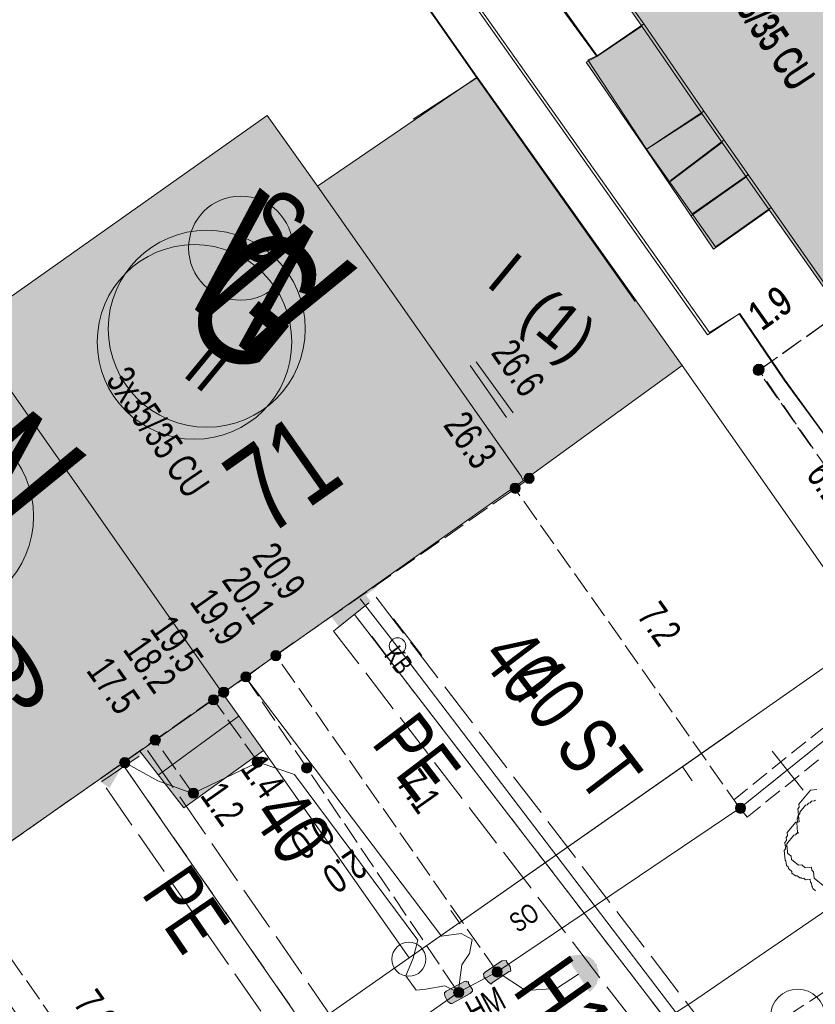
# Model space of a CAD drawing. Header units: metres. Extents: x -740 to 758, y -633 to 854.
# Tile 740 of 1056: x 336 to 350, y -71 to -53. Entities that reach past the tile are written whole.
import ezdxf

# ---------------------------------------------------------------- set-up
doc = ezdxf.new("R2010")
doc.units = ezdxf.units.M
doc.header["$MEASUREMENT"] = 0
for name, pattern in [('333_125', [0.4576, 0.3328, -0.1248]), ('333_333', [0.6656, 0.3328, -0.3328]), ('416_125', [0.5408, 0.416, -0.1248]), ('416_416', [0.832, 0.416, -0.416]), ('832_208', [1.04, 0.832, -0.208])]:
    doc.linetypes.add(name, pattern=pattern)
for name, color, linetype in [('Gas.LOVION', 7, 'Continuous'), ('Gis.LOVION', 7, 'Continuous'), ('Grundkarte.LOVION', 7, 'Continuous'), ('Grundkarte_Text.LOVION', 7, 'Continuous'), ('Strom.LOVION', 7, 'Continuous'), ('StromBemass.LOVION', 7, 'Continuous'), ('Wasser.LOVION', 7, 'Continuous')]:
    doc.layers.add(name, color=color, linetype=linetype)
doc.styles.add('ERSTELLTER_STIL_1', font='arial.ttf')

msp = doc.modelspace()

# ---------------------------------------------------------------- hatches: boundary and pattern name
at = {"layer": 'Gas.LOVION', "linetype": 'Continuous', "lineweight": 13}
msp.add_hatch(color=7, dxfattribs=at).paths.add_polyline_path([(341.784, -63.872), (342.391, -63.429), (342.154, -63.127), (341.564, -63.584)])
at = {"layer": 'Grundkarte.LOVION', "linetype": 'Continuous', "lineweight": 18}
for color, points in [(9, [(345.432, -50.491), (347.255, -53.12), (348.358, -54.727), (349.595, -56.497), (350.935, -58.406), (358.023, -53.516), (352.488, -45.574)]), (9, [(345.44, -50.481), (347.29, -53.078), (348.393, -54.684), (349.63, -56.455), (350.969, -58.364), (355.783, -54.996), (348.037, -48.631)]), (254, [(348.358, -54.727), (347.255, -53.12), (346.423, -53.674), (346.227, -53.782), (347.329, -55.389)]), (254, [(348.358, -54.727), (347.255, -53.12), (346.423, -53.674), (346.227, -53.782), (347.329, -55.389)]), (254, [(348.393, -54.684), (347.29, -53.078), (346.431, -53.665), (346.261, -53.74), (347.338, -55.379)]), (254, [(348.393, -54.684), (347.29, -53.078), (346.431, -53.665), (346.261, -53.74), (347.338, -55.379)]), (254, [(345.03, -61.397), (345.067, -61.482), (347.993, -59.364), (344.223, -54.058), (341.286, -56.059)]), (254, [(343.049, -54.832), (347.13, -58.186), (344.215, -54.068)]), (254, [(349.63, -56.455), (348.393, -54.684), (347.338, -55.379), (348.607, -57.176)]), (9, [(340.361, -54.76), (334.832, -58.67), (339.539, -65.392), (345.067, -61.482), (345.03, -61.397), (341.286, -56.059)]), (254, [(349.595, -56.497), (348.358, -54.727), (347.329, -55.389), (348.572, -57.218)]), (9, [(329.494, -62.414), (334.227, -69.104), (338.017, -66.457), (339.539, -65.392), (334.832, -58.67)]), (254, [(340.291, -66.442), (339.539, -65.392), (338.017, -66.457), (338.828, -67.501)])]:
    msp.add_hatch(color=color, dxfattribs=at).paths.add_polyline_path(points)
at = {"layer": 'Strom.LOVION', "linetype": 'Continuous', "lineweight": 13}
for points in [[(339.541, -65.422), (340.381, -64.793), (340.244, -64.599), (339.404, -65.228)], [(337.462, -67.132), (337.994, -66.223), (337.791, -66.11), (337.288, -67.016)], [(345.881, -70.255), (346.282, -70.881), (346.311, -70.878), (346.43, -70.733), (346.427, -70.704), (346.454, -70.672), (346.451, -70.642), (346.464, -70.626), (346.447, -70.451), (346.431, -70.438), (346.425, -70.379), (346.377, -70.339), (346.374, -70.31), (346.294, -70.244), (346.264, -70.247), (346.232, -70.22), (346.203, -70.223), (346.171, -70.197), (345.936, -70.22), (345.91, -70.252)], [(344.507, -70.714), (344.812, -70.507), (344.841, -70.504), (344.833, -70.416), (344.765, -70.334), (344.763, -70.305), (344.675, -70.314), (344.37, -70.521), (344.343, -70.553), (344.349, -70.611), (344.432, -70.707), (344.481, -70.746)], [(343.761, -71.098), (344.098, -70.917), (344.138, -70.869), (344.135, -70.839), (344.065, -70.728), (344.062, -70.699), (344.033, -70.702), (344.017, -70.688), (343.988, -70.691), (343.651, -70.872), (343.624, -70.904), (343.63, -70.963), (343.684, -71.061), (343.732, -71.1)]]:
    msp.add_hatch(color=7, dxfattribs=at).paths.add_polyline_path(points)
at = {"layer": 'StromBemass.LOVION', "linetype": 'Continuous', "lineweight": 13}
for points in [[(349.464, -59.505), (349.471, -59.496), (349.476, -59.485), (349.481, -59.475), (349.483, -59.463), (349.485, -59.452), (349.485, -59.44), (349.483, -59.428), (349.48, -59.417), (349.476, -59.406), (349.47, -59.396), (349.463, -59.386), (349.455, -59.378), (349.446, -59.37), (349.436, -59.364), (349.426, -59.359), (349.415, -59.356), (349.403, -59.354), (349.392, -59.353), (349.38, -59.354), (349.368, -59.356), (349.357, -59.36), (349.347, -59.365), (349.337, -59.371), (349.328, -59.378), (349.32, -59.387), (349.313, -59.396), (349.307, -59.407), (349.303, -59.418), (349.3, -59.429), (349.299, -59.44), (349.299, -59.452), (349.3, -59.464), (349.303, -59.475), (349.308, -59.486), (349.313, -59.496), (349.32, -59.506), (349.328, -59.514), (349.337, -59.522), (349.347, -59.528), (349.358, -59.533), (349.369, -59.536), (349.38, -59.539), (349.392, -59.539), (349.404, -59.538), (349.415, -59.536), (349.426, -59.533), (349.437, -59.528), (349.447, -59.521), (349.456, -59.514)], [(349.466, -59.509), (349.472, -59.5), (349.478, -59.489), (349.482, -59.478), (349.485, -59.467), (349.487, -59.455), (349.487, -59.444), (349.485, -59.432), (349.482, -59.421), (349.478, -59.41), (349.472, -59.4), (349.465, -59.39), (349.457, -59.382), (349.448, -59.374), (349.438, -59.368), (349.428, -59.363), (349.416, -59.36), (349.405, -59.357), (349.393, -59.357), (349.382, -59.357), (349.37, -59.36), (349.359, -59.363), (349.348, -59.368), (349.339, -59.375), (349.33, -59.382), (349.322, -59.391), (349.315, -59.4), (349.309, -59.41), (349.305, -59.421), (349.302, -59.433), (349.301, -59.444), (349.301, -59.456), (349.302, -59.468), (349.305, -59.479), (349.309, -59.49), (349.315, -59.5), (349.322, -59.51), (349.33, -59.518), (349.339, -59.525), (349.349, -59.532), (349.36, -59.537), (349.371, -59.54), (349.382, -59.542), (349.394, -59.543), (349.406, -59.542), (349.417, -59.54), (349.428, -59.536), (349.439, -59.531), (349.449, -59.525), (349.458, -59.518)], [(349.48, -59.497), (349.487, -59.488), (349.493, -59.477), (349.497, -59.466), (349.5, -59.454), (349.502, -59.442), (349.502, -59.43), (349.5, -59.418), (349.497, -59.407), (349.493, -59.396), (349.487, -59.385), (349.48, -59.375), (349.472, -59.367), (349.462, -59.359), (349.452, -59.353), (349.441, -59.348), (349.43, -59.344), (349.418, -59.342), (349.406, -59.341), (349.394, -59.342), (349.382, -59.344), (349.371, -59.348), (349.36, -59.353), (349.35, -59.359), (349.341, -59.367), (349.332, -59.376), (349.325, -59.386), (349.32, -59.396), (349.315, -59.407), (349.312, -59.419), (349.311, -59.431), (349.311, -59.443), (349.312, -59.455), (349.315, -59.466), (349.32, -59.478), (349.326, -59.488), (349.333, -59.498), (349.341, -59.507), (349.35, -59.514), (349.36, -59.521), (349.371, -59.526), (349.383, -59.529), (349.395, -59.532), (349.407, -59.532), (349.419, -59.531), (349.43, -59.529), (349.442, -59.525), (349.453, -59.52), (349.463, -59.514), (349.472, -59.506)], [(349.481, -59.494), (349.488, -59.484), (349.494, -59.473), (349.498, -59.462), (349.501, -59.451), (349.503, -59.439), (349.503, -59.427), (349.501, -59.415), (349.498, -59.403), (349.494, -59.392), (349.488, -59.381), (349.481, -59.372), (349.472, -59.363), (349.463, -59.355), (349.453, -59.349), (349.442, -59.344), (349.431, -59.34), (349.419, -59.338), (349.407, -59.337), (349.395, -59.338), (349.383, -59.34), (349.372, -59.344), (349.361, -59.349), (349.351, -59.356), (349.341, -59.363), (349.333, -59.372), (349.326, -59.382), (349.32, -59.392), (349.316, -59.404), (349.313, -59.415), (349.312, -59.427), (349.312, -59.439), (349.313, -59.451), (349.316, -59.463), (349.321, -59.474), (349.326, -59.484), (349.334, -59.494), (349.342, -59.503), (349.351, -59.51), (349.361, -59.517), (349.372, -59.522), (349.384, -59.526), (349.395, -59.528), (349.407, -59.529), (349.419, -59.528), (349.431, -59.526), (349.443, -59.522), (349.453, -59.517), (349.464, -59.51), (349.473, -59.502)], [(345.251, -61.496), (345.257, -61.487), (345.263, -61.476), (345.267, -61.465), (345.27, -61.454), (345.272, -61.442), (345.272, -61.43), (345.27, -61.419), (345.267, -61.407), (345.263, -61.396), (345.257, -61.386), (345.25, -61.377), (345.242, -61.368), (345.233, -61.361), (345.223, -61.354), (345.212, -61.349), (345.201, -61.346), (345.19, -61.344), (345.178, -61.343), (345.166, -61.344), (345.155, -61.346), (345.143, -61.35), (345.133, -61.355), (345.123, -61.361), (345.114, -61.369), (345.106, -61.377), (345.099, -61.387), (345.093, -61.397), (345.089, -61.408), (345.086, -61.419), (345.085, -61.431), (345.085, -61.443), (345.086, -61.455), (345.089, -61.466), (345.093, -61.477), (345.099, -61.487), (345.106, -61.497), (345.114, -61.505), (345.123, -61.513), (345.133, -61.519), (345.144, -61.524), (345.155, -61.528), (345.167, -61.53), (345.178, -61.53), (345.19, -61.53), (345.202, -61.527), (345.213, -61.524), (345.224, -61.519), (345.233, -61.512), (345.243, -61.505)], [(344.994, -61.678), (345.001, -61.669), (345.007, -61.658), (345.011, -61.647), (345.014, -61.636), (345.016, -61.624), (345.016, -61.612), (345.014, -61.601), (345.011, -61.589), (345.007, -61.578), (345.001, -61.568), (344.994, -61.558), (344.986, -61.55), (344.977, -61.542), (344.967, -61.536), (344.956, -61.531), (344.945, -61.527), (344.933, -61.525), (344.922, -61.525), (344.91, -61.525), (344.898, -61.528), (344.887, -61.531), (344.876, -61.536), (344.866, -61.543), (344.857, -61.55), (344.849, -61.559), (344.842, -61.568), (344.837, -61.579), (344.832, -61.59), (344.83, -61.601), (344.828, -61.613), (344.828, -61.625), (344.83, -61.636), (344.833, -61.648), (344.837, -61.659), (344.843, -61.669), (344.85, -61.679), (344.858, -61.687), (344.867, -61.695), (344.877, -61.701), (344.888, -61.706), (344.899, -61.71), (344.91, -61.712), (344.922, -61.712), (344.934, -61.712), (344.946, -61.709), (344.957, -61.706), (344.967, -61.701), (344.977, -61.694), (344.986, -61.687)], [(340.593, -64.758), (340.6, -64.749), (340.606, -64.738), (340.61, -64.727), (340.613, -64.716), (340.614, -64.704), (340.614, -64.692), (340.613, -64.681), (340.61, -64.669), (340.605, -64.658), (340.6, -64.648), (340.593, -64.639), (340.585, -64.63), (340.576, -64.623), (340.566, -64.616), (340.555, -64.611), (340.544, -64.608), (340.532, -64.606), (340.52, -64.605), (340.509, -64.606), (340.497, -64.608), (340.486, -64.612), (340.475, -64.617), (340.465, -64.623), (340.456, -64.63), (340.448, -64.639), (340.441, -64.649), (340.436, -64.659), (340.431, -64.67), (340.429, -64.681), (340.427, -64.693), (340.427, -64.705), (340.429, -64.716), (340.432, -64.728), (340.436, -64.739), (340.442, -64.749), (340.449, -64.759), (340.457, -64.767), (340.466, -64.775), (340.476, -64.781), (340.487, -64.786), (340.498, -64.79), (340.509, -64.792), (340.521, -64.792), (340.533, -64.792), (340.544, -64.789), (340.556, -64.786), (340.566, -64.781), (340.576, -64.774), (340.585, -64.767)], [(340.043, -65.144), (340.05, -65.135), (340.056, -65.125), (340.06, -65.114), (340.063, -65.103), (340.064, -65.091), (340.064, -65.08), (340.063, -65.068), (340.06, -65.057), (340.055, -65.046), (340.05, -65.036), (340.043, -65.027), (340.035, -65.019), (340.026, -65.011), (340.016, -65.005), (340.006, -65), (339.995, -64.997), (339.984, -64.995), (339.972, -64.994), (339.96, -64.995), (339.949, -64.997), (339.938, -65), (339.928, -65.005), (339.918, -65.012), (339.909, -65.019), (339.901, -65.027), (339.894, -65.037), (339.889, -65.047), (339.885, -65.058), (339.882, -65.069), (339.88, -65.08), (339.88, -65.092), (339.882, -65.103), (339.885, -65.115), (339.889, -65.125), (339.895, -65.135), (339.902, -65.145), (339.91, -65.153), (339.918, -65.16), (339.928, -65.167), (339.939, -65.172), (339.95, -65.175), (339.961, -65.177), (339.973, -65.178), (339.984, -65.177), (339.995, -65.175), (340.006, -65.171), (340.017, -65.166), (340.027, -65.16), (340.035, -65.153)], [(340.043, -65.144), (340.05, -65.135), (340.056, -65.125), (340.06, -65.114), (340.063, -65.103), (340.064, -65.091), (340.064, -65.08), (340.063, -65.068), (340.06, -65.057), (340.055, -65.046), (340.05, -65.036), (340.043, -65.027), (340.035, -65.019), (340.026, -65.011), (340.016, -65.005), (340.006, -65), (339.995, -64.997), (339.984, -64.995), (339.972, -64.994), (339.96, -64.995), (339.949, -64.997), (339.938, -65), (339.928, -65.005), (339.918, -65.012), (339.909, -65.019), (339.901, -65.027), (339.894, -65.037), (339.889, -65.047), (339.885, -65.058), (339.882, -65.069), (339.88, -65.08), (339.88, -65.092), (339.882, -65.103), (339.885, -65.115), (339.889, -65.125), (339.895, -65.135), (339.902, -65.145), (339.91, -65.153), (339.918, -65.16), (339.928, -65.167), (339.939, -65.172), (339.95, -65.175), (339.961, -65.177), (339.973, -65.178), (339.984, -65.177), (339.995, -65.175), (340.006, -65.171), (340.017, -65.166), (340.027, -65.16), (340.035, -65.153)], [(340.042, -65.148), (340.049, -65.139), (340.055, -65.128), (340.059, -65.118), (340.062, -65.107), (340.063, -65.095), (340.063, -65.084), (340.062, -65.072), (340.059, -65.061), (340.055, -65.05), (340.049, -65.04), (340.042, -65.031), (340.034, -65.022), (340.025, -65.015), (340.015, -65.009), (340.005, -65.004), (339.994, -65), (339.983, -64.998), (339.971, -64.998), (339.96, -64.998), (339.948, -65.001), (339.937, -65.004), (339.927, -65.009), (339.917, -65.015), (339.908, -65.023), (339.9, -65.031), (339.894, -65.041), (339.888, -65.051), (339.884, -65.061), (339.881, -65.073), (339.88, -65.084), (339.88, -65.096), (339.881, -65.107), (339.884, -65.118), (339.888, -65.129), (339.894, -65.139), (339.901, -65.148), (339.909, -65.157), (339.918, -65.164), (339.927, -65.17), (339.938, -65.175), (339.949, -65.179), (339.96, -65.181), (339.972, -65.182), (339.983, -65.181), (339.995, -65.179), (340.006, -65.175), (340.016, -65.17), (340.026, -65.164), (340.035, -65.156)], [(339.635, -65.433), (339.642, -65.423), (339.648, -65.413), (339.652, -65.402), (339.655, -65.39), (339.656, -65.378), (339.656, -65.366), (339.655, -65.355), (339.652, -65.343), (339.648, -65.332), (339.642, -65.322), (339.635, -65.312), (339.627, -65.304), (339.618, -65.296), (339.608, -65.29), (339.597, -65.285), (339.586, -65.281), (339.574, -65.279), (339.562, -65.278), (339.55, -65.279), (339.539, -65.281), (339.527, -65.285), (339.517, -65.29), (339.507, -65.297), (339.498, -65.304), (339.49, -65.313), (339.483, -65.322), (339.477, -65.333), (339.473, -65.344), (339.47, -65.355), (339.468, -65.367), (339.468, -65.379), (339.47, -65.391), (339.473, -65.402), (339.477, -65.413), (339.483, -65.423), (339.49, -65.433), (339.498, -65.442), (339.507, -65.449), (339.517, -65.455), (339.528, -65.46), (339.539, -65.464), (339.551, -65.466), (339.563, -65.467), (339.574, -65.466), (339.586, -65.464), (339.597, -65.46), (339.608, -65.455), (339.618, -65.449), (339.627, -65.441)], [(339.635, -65.433), (339.642, -65.423), (339.648, -65.413), (339.652, -65.402), (339.655, -65.39), (339.656, -65.378), (339.656, -65.366), (339.655, -65.355), (339.652, -65.343), (339.648, -65.332), (339.642, -65.322), (339.635, -65.312), (339.627, -65.304), (339.618, -65.296), (339.608, -65.29), (339.597, -65.285), (339.586, -65.281), (339.574, -65.279), (339.562, -65.278), (339.55, -65.279), (339.539, -65.281), (339.527, -65.285), (339.517, -65.29), (339.507, -65.297), (339.498, -65.304), (339.49, -65.313), (339.483, -65.322), (339.477, -65.333), (339.473, -65.344), (339.47, -65.355), (339.468, -65.367), (339.468, -65.379), (339.47, -65.391), (339.473, -65.402), (339.477, -65.413), (339.483, -65.423), (339.49, -65.433), (339.498, -65.442), (339.507, -65.449), (339.517, -65.455), (339.528, -65.46), (339.539, -65.464), (339.551, -65.466), (339.563, -65.467), (339.574, -65.466), (339.586, -65.464), (339.597, -65.46), (339.608, -65.455), (339.618, -65.449), (339.627, -65.441)], [(339.447, -65.57), (339.453, -65.56), (339.459, -65.55), (339.463, -65.539), (339.466, -65.528), (339.468, -65.516), (339.468, -65.505), (339.466, -65.493), (339.463, -65.482), (339.459, -65.471), (339.453, -65.461), (339.446, -65.451), (339.438, -65.443), (339.429, -65.436), (339.419, -65.429), (339.409, -65.424), (339.398, -65.421), (339.386, -65.419), (339.375, -65.418), (339.363, -65.419), (339.352, -65.421), (339.34, -65.425), (339.33, -65.43), (339.32, -65.436), (339.311, -65.443), (339.303, -65.452), (339.296, -65.461), (339.291, -65.472), (339.286, -65.482), (339.284, -65.494), (339.282, -65.505), (339.282, -65.517), (339.284, -65.529), (339.287, -65.54), (339.291, -65.551), (339.297, -65.561), (339.304, -65.57), (339.312, -65.579), (339.321, -65.586), (339.33, -65.592), (339.341, -65.597), (339.352, -65.601), (339.364, -65.603), (339.375, -65.604), (339.387, -65.603), (339.398, -65.601), (339.409, -65.597), (339.42, -65.592), (339.43, -65.586), (339.439, -65.578)], [(338.375, -66.311), (338.382, -66.302), (338.388, -66.291), (338.392, -66.28), (338.395, -66.268), (338.397, -66.257), (338.397, -66.245), (338.395, -66.233), (338.392, -66.221), (338.388, -66.21), (338.382, -66.2), (338.375, -66.19), (338.367, -66.181), (338.358, -66.174), (338.347, -66.167), (338.337, -66.162), (338.325, -66.159), (338.314, -66.156), (338.302, -66.156), (338.29, -66.157), (338.278, -66.159), (338.267, -66.163), (338.256, -66.168), (338.246, -66.174), (338.237, -66.182), (338.228, -66.191), (338.221, -66.2), (338.216, -66.211), (338.211, -66.222), (338.208, -66.233), (338.207, -66.245), (338.207, -66.257), (338.209, -66.269), (338.212, -66.281), (338.216, -66.292), (338.222, -66.302), (338.229, -66.312), (338.237, -66.32), (338.246, -66.328), (338.256, -66.334), (338.267, -66.339), (338.279, -66.343), (338.29, -66.345), (338.302, -66.346), (338.314, -66.345), (338.326, -66.343), (338.337, -66.339), (338.348, -66.334), (338.358, -66.328), (338.367, -66.32)], [(337.814, -66.727), (337.821, -66.718), (337.827, -66.708), (337.831, -66.697), (337.834, -66.685), (337.836, -66.673), (337.836, -66.662), (337.834, -66.65), (337.831, -66.638), (337.827, -66.627), (337.821, -66.617), (337.814, -66.608), (337.806, -66.599), (337.797, -66.591), (337.787, -66.585), (337.776, -66.58), (337.765, -66.577), (337.753, -66.574), (337.741, -66.574), (337.73, -66.574), (337.718, -66.577), (337.707, -66.58), (337.696, -66.585), (337.686, -66.592), (337.677, -66.599), (337.669, -66.608), (337.662, -66.618), (337.656, -66.628), (337.652, -66.639), (337.649, -66.65), (337.648, -66.662), (337.648, -66.674), (337.649, -66.686), (337.652, -66.697), (337.657, -66.708), (337.662, -66.718), (337.669, -66.728), (337.677, -66.737), (337.687, -66.744), (337.697, -66.75), (337.707, -66.755), (337.719, -66.759), (337.73, -66.761), (337.742, -66.762), (337.754, -66.761), (337.765, -66.759), (337.777, -66.755), (337.787, -66.75), (337.797, -66.744), (337.806, -66.736)], [(337.814, -66.727), (337.821, -66.718), (337.827, -66.708), (337.831, -66.697), (337.834, -66.685), (337.836, -66.673), (337.836, -66.662), (337.834, -66.65), (337.831, -66.638), (337.827, -66.627), (337.821, -66.617), (337.814, -66.608), (337.806, -66.599), (337.797, -66.591), (337.787, -66.585), (337.776, -66.58), (337.765, -66.577), (337.753, -66.574), (337.741, -66.574), (337.73, -66.574), (337.718, -66.577), (337.707, -66.58), (337.696, -66.585), (337.686, -66.592), (337.677, -66.599), (337.669, -66.608), (337.662, -66.618), (337.656, -66.628), (337.652, -66.639), (337.649, -66.65), (337.648, -66.662), (337.648, -66.674), (337.649, -66.686), (337.652, -66.697), (337.657, -66.708), (337.662, -66.718), (337.669, -66.728), (337.677, -66.737), (337.687, -66.744), (337.697, -66.75), (337.707, -66.755), (337.719, -66.759), (337.73, -66.761), (337.742, -66.762), (337.754, -66.761), (337.765, -66.759), (337.777, -66.755), (337.787, -66.75), (337.797, -66.744), (337.806, -66.736)], [(340.255, -66.72), (340.262, -66.71), (340.267, -66.699), (340.272, -66.688), (340.275, -66.677), (340.276, -66.665), (340.276, -66.653), (340.275, -66.641), (340.271, -66.629), (340.267, -66.618), (340.261, -66.608), (340.254, -66.598), (340.246, -66.589), (340.237, -66.582), (340.227, -66.575), (340.216, -66.57), (340.204, -66.567), (340.192, -66.564), (340.181, -66.564), (340.169, -66.564), (340.157, -66.567), (340.145, -66.57), (340.135, -66.576), (340.125, -66.582), (340.115, -66.59), (340.107, -66.599), (340.1, -66.608), (340.094, -66.619), (340.09, -66.63), (340.087, -66.642), (340.086, -66.653), (340.086, -66.665), (340.087, -66.677), (340.09, -66.689), (340.095, -66.7), (340.1, -66.71), (340.108, -66.72), (340.116, -66.729), (340.125, -66.736), (340.135, -66.743), (340.146, -66.748), (340.157, -66.752), (340.169, -66.754), (340.181, -66.755), (340.193, -66.754), (340.205, -66.751), (340.216, -66.748), (340.227, -66.743), (340.237, -66.736), (340.246, -66.728)], [(341.163, -66.825), (341.17, -66.815), (341.175, -66.805), (341.18, -66.794), (341.183, -66.782), (341.184, -66.77), (341.184, -66.758), (341.183, -66.746), (341.179, -66.735), (341.175, -66.724), (341.169, -66.713), (341.162, -66.703), (341.154, -66.695), (341.145, -66.687), (341.135, -66.681), (341.124, -66.676), (341.112, -66.672), (341.101, -66.67), (341.089, -66.669), (341.077, -66.67), (341.065, -66.672), (341.054, -66.676), (341.043, -66.681), (341.033, -66.688), (341.023, -66.695), (341.015, -66.704), (341.008, -66.714), (341.003, -66.724), (340.998, -66.735), (340.995, -66.747), (340.994, -66.759), (340.994, -66.771), (340.995, -66.783), (340.998, -66.794), (341.003, -66.805), (341.009, -66.816), (341.016, -66.826), (341.024, -66.834), (341.033, -66.842), (341.043, -66.848), (341.054, -66.853), (341.066, -66.857), (341.077, -66.859), (341.089, -66.86), (341.101, -66.859), (341.113, -66.857), (341.124, -66.853), (341.135, -66.848), (341.145, -66.841), (341.154, -66.834)], [(341.163, -66.825), (341.17, -66.815), (341.175, -66.805), (341.18, -66.794), (341.183, -66.782), (341.184, -66.77), (341.184, -66.758), (341.183, -66.746), (341.179, -66.735), (341.175, -66.724), (341.169, -66.713), (341.162, -66.703), (341.154, -66.695), (341.145, -66.687), (341.135, -66.681), (341.124, -66.676), (341.112, -66.672), (341.101, -66.67), (341.089, -66.669), (341.077, -66.67), (341.065, -66.672), (341.054, -66.676), (341.043, -66.681), (341.033, -66.688), (341.023, -66.695), (341.015, -66.704), (341.008, -66.714), (341.003, -66.724), (340.998, -66.735), (340.995, -66.747), (340.994, -66.759), (340.994, -66.771), (340.995, -66.783), (340.998, -66.794), (341.003, -66.805), (341.009, -66.816), (341.016, -66.826), (341.024, -66.834), (341.033, -66.842), (341.043, -66.848), (341.054, -66.853), (341.066, -66.857), (341.077, -66.859), (341.089, -66.86), (341.101, -66.859), (341.113, -66.857), (341.124, -66.853), (341.135, -66.848), (341.145, -66.841), (341.154, -66.834)], [(339.076, -67.289), (339.083, -67.279), (339.088, -67.269), (339.093, -67.258), (339.095, -67.247), (339.097, -67.235), (339.097, -67.224), (339.095, -67.212), (339.092, -67.201), (339.088, -67.19), (339.082, -67.18), (339.075, -67.17), (339.067, -67.162), (339.058, -67.154), (339.048, -67.148), (339.038, -67.143), (339.027, -67.139), (339.015, -67.137), (339.003, -67.137), (338.992, -67.137), (338.98, -67.14), (338.969, -67.143), (338.959, -67.148), (338.949, -67.154), (338.94, -67.162), (338.932, -67.171), (338.925, -67.18), (338.919, -67.19), (338.915, -67.201), (338.912, -67.213), (338.911, -67.224), (338.911, -67.236), (338.912, -67.248), (338.915, -67.259), (338.92, -67.27), (338.925, -67.28), (338.932, -67.289), (338.94, -67.298), (338.949, -67.305), (338.959, -67.312), (338.97, -67.317), (338.981, -67.32), (338.992, -67.322), (339.004, -67.323), (339.016, -67.322), (339.027, -67.32), (339.038, -67.316), (339.049, -67.311), (339.059, -67.305), (339.068, -67.298)], [(349.138, -67.566), (349.145, -67.557), (349.151, -67.546), (349.155, -67.535), (349.158, -67.524), (349.16, -67.512), (349.16, -67.501), (349.158, -67.489), (349.155, -67.477), (349.151, -67.466), (349.145, -67.456), (349.138, -67.447), (349.13, -67.438), (349.121, -67.431), (349.111, -67.424), (349.1, -67.419), (349.089, -67.416), (349.077, -67.414), (349.066, -67.413), (349.054, -67.414), (349.042, -67.416), (349.031, -67.42), (349.021, -67.425), (349.011, -67.431), (349.002, -67.439), (348.994, -67.447), (348.987, -67.457), (348.981, -67.467), (348.977, -67.478), (348.974, -67.489), (348.972, -67.501), (348.972, -67.513), (348.974, -67.525), (348.977, -67.536), (348.981, -67.547), (348.987, -67.557), (348.994, -67.567), (349.002, -67.575), (349.011, -67.583), (349.021, -67.589), (349.032, -67.594), (349.043, -67.598), (349.055, -67.6), (349.066, -67.6), (349.078, -67.6), (349.09, -67.597), (349.101, -67.594), (349.111, -67.589), (349.121, -67.582), (349.13, -67.575)], [(344.665, -70.577), (344.672, -70.568), (344.678, -70.557), (344.682, -70.546), (344.685, -70.535), (344.686, -70.523), (344.686, -70.511), (344.685, -70.5), (344.682, -70.488), (344.677, -70.478), (344.672, -70.467), (344.665, -70.458), (344.657, -70.449), (344.648, -70.442), (344.638, -70.436), (344.627, -70.431), (344.616, -70.427), (344.604, -70.425), (344.593, -70.424), (344.581, -70.425), (344.569, -70.427), (344.558, -70.431), (344.547, -70.436), (344.538, -70.442), (344.529, -70.45), (344.521, -70.458), (344.514, -70.468), (344.508, -70.478), (344.504, -70.489), (344.501, -70.5), (344.499, -70.512), (344.499, -70.524), (344.501, -70.535), (344.504, -70.547), (344.508, -70.558), (344.514, -70.568), (344.521, -70.578), (344.529, -70.586), (344.538, -70.594), (344.548, -70.6), (344.559, -70.605), (344.57, -70.608), (344.581, -70.611), (344.593, -70.611), (344.605, -70.61), (344.616, -70.608), (344.628, -70.605), (344.638, -70.599), (344.648, -70.593), (344.657, -70.586)], [(343.956, -70.955), (343.963, -70.945), (343.969, -70.935), (343.973, -70.924), (343.976, -70.913), (343.977, -70.901), (343.977, -70.889), (343.976, -70.878), (343.973, -70.866), (343.968, -70.855), (343.963, -70.845), (343.956, -70.836), (343.948, -70.827), (343.939, -70.82), (343.929, -70.813), (343.918, -70.808), (343.907, -70.805), (343.895, -70.803), (343.884, -70.802), (343.872, -70.803), (343.86, -70.805), (343.849, -70.809), (343.839, -70.814), (343.829, -70.82), (343.82, -70.828), (343.812, -70.836), (343.805, -70.846), (343.799, -70.856), (343.795, -70.867), (343.792, -70.878), (343.791, -70.89), (343.791, -70.902), (343.792, -70.913), (343.795, -70.925), (343.799, -70.936), (343.805, -70.946), (343.812, -70.955), (343.82, -70.964), (343.829, -70.971), (343.839, -70.978), (343.85, -70.982), (343.861, -70.986), (343.873, -70.988), (343.884, -70.989), (343.896, -70.988), (343.907, -70.986), (343.919, -70.982), (343.929, -70.977), (343.939, -70.971), (343.948, -70.963)]]:
    msp.add_hatch(color=7, dxfattribs=at).paths.add_polyline_path(points)
at = {"layer": 'Wasser.LOVION', "linetype": 'Continuous', "lineweight": 13}
for points in [[(341.679, -64.163), (342.27, -63.707), (342.05, -63.418), (341.443, -63.861)], [(337.429, -66.943), (338.052, -66.513), (337.845, -66.208), (337.222, -66.638)]]:
    msp.add_hatch(color=7, dxfattribs=at).paths.add_polyline_path(points)

# ---------------------------------------------------------------- linework, layer by layer
at = {"layer": 'Gas.LOVION', "color": 5, "linetype": 'Continuous', "lineweight": 18}
msp.add_lwpolyline([(351.532, -76.057), (351.465, -75.975), (342.75, -64.532), (342.073, -63.652)], dxfattribs=at)
at = {"layer": 'Gas.LOVION', "color": 251, "linetype": 'Continuous', "lineweight": 13}
for points in [[(343.209, -64.694), (342.685, -64.021)], [(342.799, -65.029), (342.288, -64.34)]]:
    msp.add_lwpolyline(points, dxfattribs=at)
at = {"layer": 'Gas.LOVION', "color": 5, "linetype": 'Continuous', "lineweight": 18}
msp.add_circle((339.025, -58.928), 1.79, dxfattribs=at)
at = {"layer": 'Gas.LOVION', "color": 251, "linetype": 'Continuous', "lineweight": 13}
msp.add_circle((342.759, -64.521), 0.151, dxfattribs=at)
at = {"layer": 'Gis.LOVION', "color": 44, "linetype": 'Continuous', "lineweight": 18}
msp.add_lwpolyline([(350.445, -69.025), (350.397, -68.986), (350.394, -68.956), (350.378, -68.943), (350.372, -68.885), (350.356, -68.871), (350.351, -68.813), (350.263, -68.822), (350.231, -68.795), (350.201, -68.798), (350.185, -68.785), (350.156, -68.788), (350.108, -68.748), (350.078, -68.751), (350.014, -68.698), (350.011, -68.669), (349.947, -68.616), (349.944, -68.587), (349.912, -68.56), (349.903, -68.472), (349.887, -68.459), (349.87, -68.284), (349.897, -68.251), (349.894, -68.222), (349.92, -68.19), (349.917, -68.161), (350.049, -68), (350.079, -67.997), (350.105, -67.965), (350.134, -67.962), (350.118, -67.949), (350.101, -67.773), (350.114, -67.757), (350.109, -67.699), (350.122, -67.683), (350.119, -67.653), (350.159, -67.605), (350.156, -67.576), (350.261, -67.447), (350.291, -67.444), (350.317, -67.412), (350.346, -67.409), (350.373, -67.377), (350.431, -67.372), (350.444, -67.355)], dxfattribs=at)
at = {"layer": 'Grundkarte.LOVION', "color": 253, "linetype": 'Continuous', "lineweight": 18}
for points in [[(351.372, -61.673), (349.872, -59.633), (349.044, -58.413), (348.461, -58.795), (343.83, -52.243), (342.953, -51.738), (339.169, -45.99), (343.989, -42.681), (349.117, -44.958), (357.886, -38.81), (357.186, -37.696), (367.554, -30.387), (366.139, -28.309), (362.621, -23.155), (364.28, -21.988), (367.772, -27.174), (369.155, -29.226), (379.509, -22.066), (389.702, -14.774)], [(356.509, -40.748), (353.741, -42.673), (354.731, -44.025), (352.488, -45.574), (345.432, -50.491), (344.547, -51.109), (346.423, -53.674), (346.227, -53.782), (347.329, -55.389), (348.572, -57.218), (349.595, -56.497), (350.935, -58.406), (353.946, -62.604), (353.14, -63.126)], [(348.037, -48.631), (345.44, -50.481), (344.581, -51.067), (346.431, -53.665), (346.261, -53.74), (347.338, -55.379), (348.607, -57.176), (349.63, -56.455), (350.969, -58.364), (353.981, -62.562), (352.682, -63.487), (349.881, -59.623), (349.052, -58.403), (348.495, -58.753), (343.864, -52.201), (342.987, -51.696), (339.204, -45.948), (342.22, -43.85)], [(359.896, -58.377), (353.981, -62.562), (352.682, -63.487), (351.462, -64.315), (342.97, -70.259), (337.632, -74.002), (332.352, -77.74), (323.748, -83.753), (315.203, -89.761), (309.891, -93.473), (304.552, -97.216), (298.61, -101.433), (296.23, -103.084), (287.435, -109.264), (282.097, -113.007), (276.785, -116.719), (267.19, -123.479), (264.485, -119.695), (260.155, -113.498), (254.25, -105.09), (243.054, -113.012), (232.627, -120.327)]]:
    msp.add_lwpolyline(points, dxfattribs=at)
at = {"layer": 'Grundkarte.LOVION', "color": 8, "linetype": 'Continuous', "lineweight": 18}
for points in [[(359.896, -58.377), (353.981, -62.562), (352.682, -63.487), (351.462, -64.315), (347.993, -59.364), (344.223, -54.058), (332.234, -36.935), (327.034, -40.576), (318.43, -46.59), (309.858, -52.63), (304.605, -56.335), (299.431, -59.944), (290.747, -66.054), (282.478, -71.858), (282.006, -72.17), (277.086, -75.666), (271.637, -79.479), (262.954, -85.589), (254.238, -91.673), (247.962, -96.099), (254.25, -105.09), (243.054, -113.012), (232.627, -120.327)], [(347.13, -58.186), (344.215, -54.068), (332.226, -36.945), (327.026, -40.586), (326.304, -41.07), (327.026, -40.586), (328.811, -43.131)], [(328.811, -43.131), (327.026, -40.586), (332.226, -36.945), (344.215, -54.068), (347.13, -58.186)], [(355.783, -54.996), (350.969, -58.364), (349.63, -56.455), (348.393, -54.684), (347.29, -53.078), (345.44, -50.481), (348.037, -48.631)], [(343.049, -54.832), (344.215, -54.068), (347.13, -58.186)], [(348.572, -57.218), (349.595, -56.497)], [(348.607, -57.176), (349.63, -56.455)], [(229.741, -147.948), (247.968, -136.974), (255.904, -131.381), (267.19, -123.479), (276.785, -116.719), (282.097, -113.007), (287.435, -109.264), (296.23, -103.084), (298.61, -101.433), (304.552, -97.216), (309.891, -93.473), (315.203, -89.761), (323.748, -83.753), (332.352, -77.74), (337.632, -74.002), (342.97, -70.259), (351.462, -64.315), (352.682, -63.487), (353.981, -62.562), (359.896, -58.377)], [(229.741, -147.948), (247.968, -136.974), (255.904, -131.381), (267.19, -123.479), (276.785, -116.719), (282.097, -113.007), (287.435, -109.264), (296.23, -103.084), (298.61, -101.433), (304.552, -97.216), (309.891, -93.473), (315.203, -89.761), (323.748, -83.753), (332.352, -77.74), (337.632, -74.002), (342.97, -70.259), (351.462, -64.315), (352.682, -63.487), (353.981, -62.562), (359.896, -58.377)], [(362.821, -60.781), (361.719, -61.598), (353.73, -67.256), (352.596, -68.047), (348.163, -71.081), (347.023, -71.813), (345.889, -72.604), (342.565, -74.879), (341.489, -75.664), (340.354, -76.455), (338.859, -77.488), (337.338, -78.553), (335.843, -79.586), (334.321, -80.651)], [(342.97, -70.259), (348.918, -66.101)], [(338.828, -67.501), (340.291, -66.442)], [(348.178, -67.001), (348.006, -66.752)], [(343.742, -69.385), (343.914, -69.634)]]:
    msp.add_lwpolyline(points, dxfattribs=at)
for points in [[(327.034, -40.576), (332.234, -36.935), (344.223, -54.058), (347.993, -59.364), (351.462, -64.315), (342.97, -70.259), (340.291, -66.442), (339.539, -65.392), (334.832, -58.67), (330.916, -53.083), (334.209, -50.781)], [(318.43, -46.59), (327.034, -40.576), (334.209, -50.781), (330.916, -53.083), (334.832, -58.67), (339.539, -65.392), (340.291, -66.442), (342.97, -70.259), (337.632, -74.002), (334.227, -69.104), (329.494, -62.414)], [(345.432, -50.491), (352.488, -45.574), (358.023, -53.516), (350.935, -58.406), (349.595, -56.497), (348.358, -54.727), (347.255, -53.12)], [(345.03, -61.397), (341.286, -56.059), (344.223, -54.058), (347.993, -59.364), (345.067, -61.482)], [(340.361, -54.76), (341.286, -56.059), (345.03, -61.397), (345.067, -61.482), (339.539, -65.392), (334.832, -58.67)], [(329.494, -62.414), (334.832, -58.67), (339.539, -65.392), (338.017, -66.457), (334.227, -69.104)]]:
    msp.add_lwpolyline(points, close=True, dxfattribs=at)
at = {"layer": 'Grundkarte.LOVION', "color": 251, "linetype": 'Continuous', "lineweight": 13}
for points in [[(348.358, -54.727), (347.329, -55.389), (346.227, -53.782), (346.423, -53.674), (347.255, -53.12)], [(348.358, -54.727), (347.329, -55.389), (346.227, -53.782), (346.423, -53.674), (347.255, -53.12)], [(348.393, -54.684), (347.338, -55.379), (346.261, -53.74), (346.431, -53.665), (347.29, -53.078)], [(348.393, -54.684), (347.338, -55.379), (346.261, -53.74), (346.431, -53.665), (347.29, -53.078)], [(349.63, -56.455), (348.607, -57.176), (347.338, -55.379), (348.393, -54.684)], [(349.595, -56.497), (348.572, -57.218), (347.329, -55.389), (348.358, -54.727)], [(340.291, -66.442), (338.828, -67.501), (338.017, -66.457), (339.539, -65.392)]]:
    msp.add_lwpolyline(points, close=True, dxfattribs=at)
for points in [[(347.778, -55.956), (348.769, -55.209)], [(347.744, -55.998), (348.735, -55.251)], [(348.158, -56.608), (349.181, -55.887)], [(348.193, -56.566), (349.216, -55.845)], [(338.356, -66.897), (339.845, -65.806)]]:
    msp.add_lwpolyline(points, dxfattribs=at)
at = {"layer": 'Grundkarte.LOVION', "color": 9, "linetype": 'Continuous', "lineweight": 18}
msp.add_lwpolyline([(350.647, -68.976), (350.422, -68.791), (350.411, -68.674), (350.379, -68.648), (350.373, -68.589), (350.256, -68.601), (350.192, -68.548), (350.133, -68.553), (350.004, -68.448), (349.999, -68.389), (349.934, -68.336), (349.923, -68.219), (349.891, -68.193), (349.885, -68.134), (349.912, -68.102), (349.906, -68.044), (349.932, -68.011), (349.927, -67.953), (350.085, -67.76), (350.144, -67.754), (350.121, -67.52), (350.147, -67.488), (350.141, -67.429), (350.353, -67.172), (350.47, -67.161)], dxfattribs=at)
msp.add_circle((342.967, -70.284), 0.314, dxfattribs=at)
at = {"layer": 'Strom.LOVION', "color": 150, "linetype": 'Continuous', "lineweight": 18}
for points in [[(360.649, -58.969), (355.33, -62.755), (354.415, -63.376), (352.864, -64.444), (349.055, -67.506), (344.591, -70.514), (343.874, -70.894), (338.648, -74.568), (335.565, -76.746), (334.953, -77.294), (332.938, -78.599), (330.945, -79.976), (330.652, -79.547)], [(344.591, -70.514), (345.113, -70.862), (345.685, -70.821), (346.088, -70.56)]]:
    msp.add_lwpolyline(points, dxfattribs=at)
at = {"layer": 'Strom.LOVION', "color": 7, "linetype": '333_125', "lineweight": 13}
msp.add_lwpolyline([(352.746, -64.293), (352.998, -64.608), (349.19, -67.67), (348.937, -67.355)], close=True, dxfattribs=at)
at = {"layer": 'Strom.LOVION', "color": 9, "linetype": '333_333', "lineweight": 18}
msp.add_lwpolyline([(349.055, -67.506), (352.864, -64.444)], dxfattribs=at)
at = {"layer": 'Strom.LOVION', "color": 5, "linetype": 'Continuous', "lineweight": 18}
msp.add_lwpolyline([(339.968, -65.099), (343.566, -69.86), (343.931, -69.81), (344.134, -69.923), (344.085, -70.179), (343.943, -70.385), (343.874, -70.894), (343.626, -70.771), (343.277, -70.834), (343.102, -70.852), (342.914, -70.589), (343.045, -70.266), (343.13, -69.933), (340.867, -66.888), (340.194, -66.658), (338.994, -67.234), (338.351, -67.001), (337.741, -66.662)], dxfattribs=at)
at = {"layer": 'Strom.LOVION', "color": 7, "linetype": 'Continuous', "lineweight": 13}
msp.add_lwpolyline([(349.647, -66.458), (350.22, -67.171)], dxfattribs=at)
for points in [[(344.507, -70.714), (344.481, -70.746), (344.432, -70.707), (344.349, -70.611), (344.343, -70.553), (344.37, -70.521), (344.675, -70.314), (344.763, -70.305), (344.765, -70.334), (344.833, -70.416), (344.841, -70.504), (344.812, -70.507)], [(343.761, -71.098), (343.732, -71.1), (343.684, -71.061), (343.63, -70.963), (343.624, -70.904), (343.651, -70.872), (343.988, -70.691), (344.017, -70.688), (344.033, -70.702), (344.062, -70.699), (344.065, -70.728), (344.135, -70.839), (344.138, -70.869), (344.098, -70.917)]]:
    msp.add_lwpolyline(points, close=True, dxfattribs=at)
at = {"layer": 'Strom.LOVION', "color": 1, "linetype": 'Continuous', "lineweight": 18}
msp.add_circle((339.875, -57.202), 0.958, dxfattribs=at)
at = {"layer": 'StromBemass.LOVION', "color": 7, "linetype": '416_125', "lineweight": 13}
for points in [[(350.36, -60.841), (349.397, -59.457), (350.945, -58.36), (354.407, -63.386)], [(352.864, -64.444), (349.405, -59.447), (350.953, -58.35), (354.415, -63.376)], [(327.582, -82.462), (323.442, -76.69), (328.488, -73.138), (330.882, -71.47), (331.213, -71.231), (334.643, -68.827), (339.371, -65.497), (339.968, -65.099), (340.519, -64.691), (344.919, -61.63), (345.182, -61.442)], [(349.055, -67.506), (344.919, -61.63)], [(344.591, -70.514), (340.519, -64.691)], [(339.968, -65.099), (343.874, -70.894)], [(340.194, -66.658), (339.371, -65.497)], [(338.994, -67.234), (338.309, -66.266)], [(338.648, -74.568), (334.643, -68.827)]]:
    msp.add_lwpolyline(points, dxfattribs=at)
at = {"layer": 'StromBemass.LOVION', "color": 7, "linetype": 'Continuous', "lineweight": 13}
for points in [[(344.092, -59.361), (344.761, -60.315)], [(344.203, -59.291), (344.886, -60.229)]]:
    msp.add_lwpolyline(points, dxfattribs=at)
for centre, radius in [((349.392, -59.446), 0.0932), ((349.394, -59.45), 0.0932), ((349.407, -59.433), 0.0957), ((349.406, -59.437), 0.0957), ((345.178, -61.437), 0.0937), ((344.922, -61.619), 0.094), ((340.521, -64.699), 0.0938), ((339.971, -65.09), 0.092), ((339.972, -65.086), 0.092), ((339.972, -65.086), 0.092), ((339.562, -65.373), 0.0943), ((339.562, -65.373), 0.0943), ((339.375, -65.511), 0.0929), ((338.302, -66.251), 0.0951), ((337.742, -66.668), 0.0941), ((337.742, -66.668), 0.0941), ((340.181, -66.659), 0.0954), ((341.089, -66.764), 0.0953), ((341.089, -66.764), 0.0953), ((339.004, -67.23), 0.0933), ((349.066, -67.507), 0.0938), ((344.593, -70.518), 0.0935), ((343.884, -70.895), 0.0935)]:
    msp.add_circle(centre, radius, dxfattribs=at)
at = {"layer": 'Wasser.LOVION', "color": 150, "linetype": '333_125', "lineweight": 18}
msp.add_lwpolyline([(363.975, -61.703), (363.673, -61.939), (357.517, -66.383), (350.042, -71.252), (348.526, -72.375), (347.533, -73.093), (343.823, -75.806), (341.356, -77.628), (340.261, -78.371), (337.231, -80.485), (336.749, -80.842), (333.565, -83.045), (330.112, -85.511), (323.231, -90.41), (322.264, -91.095), (320.355, -92.435), (318.46, -93.758), (315.595, -95.738), (311.436, -98.701), (310.026, -99.696), (309.613, -100.002), (307.029, -101.836)], dxfattribs=at)
at = {"layer": 'Wasser.LOVION', "color": 7, "linetype": '832_208', "lineweight": 13}
for points in [[(341.584, -64.247), (342.365, -63.623), (348.532, -71.68), (347.748, -72.274)], [(337.318, -67.013), (338.163, -66.443), (344.035, -74.957), (343.203, -75.512)]]:
    msp.add_lwpolyline(points, close=True, dxfattribs=at)
at = {"layer": 'Wasser.LOVION', "color": 252, "linetype": '416_416', "lineweight": 18}
for points in [[(348.148, -71.984), (341.968, -63.943)], [(343.619, -75.234), (337.734, -66.736)]]:
    msp.add_lwpolyline(points, dxfattribs=at)
at = {"layer": 'Wasser.LOVION', "color": 150, "linetype": 'Continuous', "lineweight": 18}
for points in [[(348.526, -72.375), (348.459, -72.293), (348.148, -71.984), (341.968, -63.943)], [(343.823, -75.806), (343.785, -75.721), (343.619, -75.234), (337.734, -66.736)]]:
    msp.add_lwpolyline(points, dxfattribs=at)
at = {"layer": 'Wasser.LOVION', "color": 94, "linetype": 'Continuous', "lineweight": 18}
for centre, radius in [((339.251, -58.685), 1.811), ((334.254, -62.136), 1.812)]:
    msp.add_circle(centre, radius, dxfattribs=at)
at = {"layer": 'Wasser.LOVION', "color": 7, "linetype": 'Continuous', "lineweight": 13}
msp.add_circle((350.119, -71.335), 0.5, dxfattribs=at)

# ---------------------------------------------------------------- texts
at = {"layer": 'Gas.LOVION', "color": 5, "linetype": 'Continuous', "lineweight": 18, "attachment_point": 7, "style": 'ERSTELLTER_STIL_1'}
for s, insert, char_height, rotation in [('{\\A1;\\W0.71561x;G}', (338.6, -58.514), 2.48984, 320.584), ('{\\A1;\\W0.71554x;KB}', (342.498, -64.697), 0.35573, 307.2412), ('{\\A1;\\W0.71560x;40 ST}', (344.717, -65.211), 1.06705, 307.2458)]:
    msp.add_mtext(s, dxfattribs=dict(at, insert=insert, char_height=char_height, rotation=rotation))
at = {"layer": 'Grundkarte_Text.LOVION', "color": 7, "linetype": 'Continuous', "lineweight": 13, "attachment_point": 7, "style": 'ERSTELLTER_STIL_1'}
for s, insert, char_height, rotation in [('{\\A1;\\W0.89438x;I}', (344.364, -57.875), 0.83073, 320.5841), ('{\\A1;\\W0.89446x;(1)}', (344.824, -58.718), 0.83073, 320.5841), ('{\\A1;\\W0.89453x;II}', (338.779, -59.532), 0.83076, 320.5814)]:
    msp.add_mtext(s, dxfattribs=dict(at, insert=insert, char_height=char_height, rotation=rotation))
at = {"layer": 'Grundkarte_Text.LOVION', "color": 8, "linetype": 'Continuous', "lineweight": 18, "attachment_point": 7, "style": 'ERSTELLTER_STIL_1'}
for s, insert, char_height, rotation in [('{\\A1;\\W0.71560x;71}', (340.372, -62.521), 1.60081, 35.0855), ('{\\A1;\\W0.71560x;69}', (335.051, -66.339), 1.60083, 35.0852)]:
    msp.add_mtext(s, dxfattribs=dict(at, insert=insert, char_height=char_height, rotation=rotation))
at = {"layer": 'Strom.LOVION', "color": 5, "linetype": 'Continuous', "lineweight": 18, "attachment_point": 7, "style": 'ERSTELLTER_STIL_1'}
for s, insert, char_height, rotation in [('{\\A1;\\W0.67986x;3x35/35 CU }', (348.525, -52.122), 0.53351, 303.2476), ('{\\A1;\\W0.67980x;3x35/35 CU }', (348.546, -52.096), 0.53355, 303.2445), ('{\\A1;\\W0.67983x;3x35/35 CU }', (337.376, -59.636), 0.53353, 304.2467)]:
    msp.add_mtext(s, dxfattribs=dict(at, insert=insert, char_height=char_height, rotation=rotation))
at = {"layer": 'Strom.LOVION', "color": 1, "linetype": 'Continuous', "lineweight": 18, "insert": (339.638, -57.071), "char_height": 1.37444, "attachment_point": 7, "rotation": 320.5826, "style": 'ERSTELLTER_STIL_1'}
msp.add_mtext('{\\A1;\\W0.71560x;S}', dxfattribs=at)
at = {"layer": 'Strom.LOVION', "color": 7, "linetype": 'Continuous', "lineweight": 13, "attachment_point": 7, "style": 'ERSTELLTER_STIL_1'}
for s, insert, char_height, rotation in [('{\\A1;\\W0.71564x;SO}', (344.979, -69.811), 0.3557, 34.242), ('{\\A1;\\W0.71560x;HM}', (344.177, -71.484), 0.44461, 28.2483)]:
    msp.add_mtext(s, dxfattribs=dict(at, insert=insert, char_height=char_height, rotation=rotation))
at = {"layer": 'StromBemass.LOVION', "color": 7, "linetype": 'Continuous', "lineweight": 13, "attachment_point": 7, "style": 'ERSTELLTER_STIL_1'}
for s, insert, char_height, rotation in [('{\\A1;\\W0.71557x;1.9}', (349.461, -58.745), 0.53356, 35.2436), ('{\\A1;\\W0.71557x;1.9}', (349.469, -58.735), 0.53356, 35.2436), ('{\\A1;\\W0.71559x;26.6}', (344.457, -59.137), 0.53353, 305.246), ('{\\A1;\\W0.71559x;26.3}', (343.581, -60.464), 0.53353, 305.246), ('{\\A1;\\W0.71554x;6.1}', (350.251, -61.368), 0.53358, 304.2435), ('{\\A1;\\W0.71556x;20.9}', (340.064, -62.876), 0.53357, 305.2428), ('{\\A1;\\W0.71557x;20.1}', (339.505, -63.318), 0.53354, 305.2472), ('{\\A1;\\W0.71556x;19.9}', (338.915, -63.716), 0.53357, 305.2428), ('{\\A1;\\W0.71552x;7.2}', (347.148, -63.963), 0.53358, 305.2439), ('{\\A1;\\W0.71559x;19.5}', (338.18, -64.216), 0.53353, 305.246), ('{\\A1;\\W0.71556x;18.2}', (337.687, -64.592), 0.53357, 305.2428), ('{\\A1;\\W0.71556x;17.5}', (337.014, -64.98), 0.53357, 305.2428), ('{\\A1;\\W0.71560x;1.4}', (339.849, -66.773), 0.53353, 305.246), ('{\\A1;\\W0.71557x;7.1}', (342.722, -67.041), 0.53357, 305.2428), ('{\\A1;\\W0.71560x;1.2}', (339.115, -67.274), 0.53353, 305.246), ('{\\A1;\\W0.71557x;0.0}', (341.345, -67.615), 0.53354, 214.2459), ('{\\A1;\\W0.71558x;2.0}', (341.941, -68.235), 0.53354, 214.2459), ('{\\A1;\\W0.71556x;7.0}', (336.776, -71.102), 0.53354, 305.2483)]:
    msp.add_mtext(s, dxfattribs=dict(at, insert=insert, char_height=char_height, rotation=rotation))
at = {"layer": 'Wasser.LOVION', "color": 94, "linetype": 'Continuous', "lineweight": 18, "char_height": 2.48983, "attachment_point": 7, "rotation": 320.5838, "style": 'ERSTELLTER_STIL_1'}
for insert in [(338.635, -58.004), (333.652, -61.447)]:
    msp.add_mtext('{\\A1;\\W0.71562x;W}', dxfattribs=dict(at, insert=insert))
at = {"layer": 'Wasser.LOVION', "color": 150, "linetype": 'Continuous', "lineweight": 18, "attachment_point": 7, "style": 'ERSTELLTER_STIL_1'}
for s, insert, char_height, rotation in [('{\\A1;\\W0.71556x;40}', (344.246, -64.745), 1.0671, 307.2447), ('{\\A1;\\W0.71558x;PE}', (342.262, -66.311), 1.0671, 307.2441), ('{\\A1;\\W0.71557x;40}', (340.031, -67.651), 1.06711, 304.2451), ('{\\A1;\\W0.71558x;PE}', (338.032, -69.074), 1.06706, 304.2467)]:
    msp.add_mtext(s, dxfattribs=dict(at, insert=insert, char_height=char_height, rotation=rotation))
at = {"layer": 'Wasser.LOVION', "color": 7, "linetype": 'Continuous', "lineweight": 13, "insert": (344.838, -70.863), "char_height": 1.24493, "attachment_point": 7, "rotation": 305.2451, "style": 'ERSTELLTER_STIL_1'}
msp.add_mtext('{\\A1;\\W0.71561x;H15}', dxfattribs=at)

doc.saveas('drawing.dxf')
